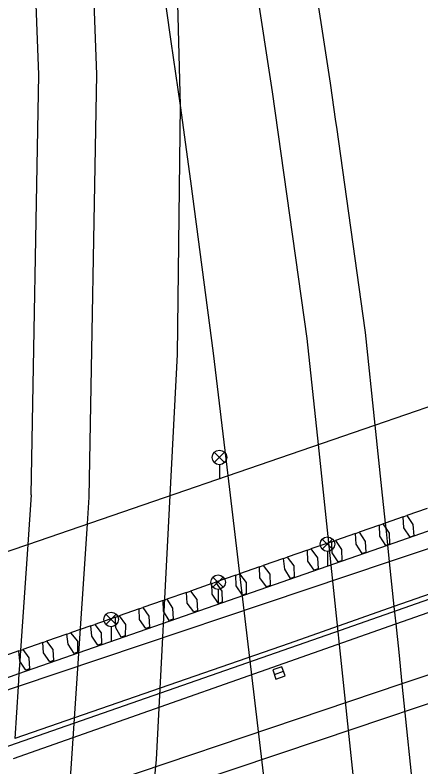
# Model space of a CAD drawing. Extents: x -596229 to -595156, y -1161237 to -1159376.
# Drawn here: x -595936.1 to -595915.16, y -1161168.04 to -1161129.28 of the extents above; entities that cross this region are included whole.
import ezdxf

# ---------------------------------------------------------------- set-up
doc = ezdxf.new("R2010")
doc.units = 0
for name, color, linetype in [('Level 27', 7, 'Continuous'), ('Level 33', 7, 'Continuous'), ('Specificka linie pasportu komunikaci', 7, 'Continuous'), ('TM - CD - osa koleji', 7, 'Continuous'), ('TM - chodniky - NP', 7, 'Continuous'), ('TM - chodniky - VP', 7, 'Continuous'), ('TM - komunikace - NP', 7, 'Continuous'), ('TM - letecke snimky - pomocna linie', 7, 'Continuous'), ('TM - MHD - osa koleji - shora neviditelna', 7, 'Continuous'), ('TM - rozhrani ploch obecne - NP', 7, 'Continuous'), ('TM - zabradli - VP', 7, 'Continuous')]:
    doc.layers.add(name, color=color, linetype=linetype)

msp = doc.modelspace()

# ---------------------------------------------------------------- linework, layer by layer
at = {"layer": 'Level 27'}
msp.add_line((-595922.727, -1161163.271), (-595922.253, -1161163.109), dxfattribs=at)
msp.add_lwpolyline([(-595922.646, -1161163.507), (-595922.173, -1161163.346), (-595922.334, -1161162.873), (-595922.807, -1161163.034)], close=True, dxfattribs=at)
at = {"layer": 'Level 33'}
for p, q in [((-595925.825, -1161152.35), (-595925.295, -1161151.82)), ((-595925.825, -1161151.82), (-595925.295, -1161152.35)), ((-595925.56, -1161152.46), (-595925.56, -1161153.21)), ((-595920.255, -1161156.82), (-595919.725, -1161156.29)), ((-595920.255, -1161156.29), (-595919.725, -1161156.82)), ((-595919.99, -1161156.93), (-595919.99, -1161157.68)), ((-595925.895, -1161158.78), (-595925.365, -1161158.25)), ((-595925.895, -1161158.25), (-595925.365, -1161158.78)), ((-595925.63, -1161158.89), (-595925.63, -1161159.64)), ((-595931.415, -1161160.7), (-595930.885, -1161160.17)), ((-595931.415, -1161160.17), (-595930.885, -1161160.7)), ((-595931.15, -1161160.81), (-595931.15, -1161161.56))]:
    msp.add_line(p, q, dxfattribs=at)
for centre in [(-595925.56, -1161152.085), (-595919.99, -1161156.555), (-595925.63, -1161158.515), (-595931.15, -1161160.435)]:
    msp.add_circle(centre, 0.375, dxfattribs=at)
at = {"layer": 'Specificka linie pasportu komunikaci'}
for points in [[(-595914.84, -1161154.71), (-595915.9, -1161155.08)], [(-595916.08, -1161155.15), (-595917.01, -1161155.47)], [(-595917.31, -1161155.58), (-595918.36, -1161155.94)], [(-595917.01, -1161155.47), (-595917.13, -1161155.51)], [(-595918.55, -1161156.01), (-595919.58, -1161156.37)], [(-595919.77, -1161156.43), (-595920.84, -1161156.8)], [(-595921.01, -1161156.86), (-595922.07, -1161157.23)], [(-595922.25, -1161157.3), (-595923.31, -1161157.66)], [(-595923.5, -1161157.73), (-595924.53, -1161158.09)], [(-595924.72, -1161158.15), (-595925.77, -1161158.52)], [(-595925.95, -1161158.59), (-595927.06, -1161158.97)], [(-595927.26, -1161159.04), (-595928.27, -1161159.39)], [(-595928.46, -1161159.46), (-595929.51, -1161159.82)], [(-595929.7, -1161159.89), (-595930.74, -1161160.25)], [(-595930.93, -1161160.32), (-595931.99, -1161160.69)], [(-595932.19, -1161160.76), (-595933.24, -1161161.13)], [(-595933.43, -1161161.19), (-595934.48, -1161161.56)], [(-595934.67, -1161161.62), (-595935.71, -1161161.99)], [(-595935.9, -1161162.05), (-595936.94, -1161162.41)], [(-595912.91, -1161162.67), (-595913.1, -1161162.74), (-595916.15, -1161163.76)], [(-595916.15, -1161163.76), (-595936.43, -1161170.6)]]:
    msp.add_lwpolyline(points, dxfattribs=at)
at = {"layer": 'TM - CD - osa koleji'}
for points in [[(-595927.57, -1161133.94), (-595927.96, -1161118.84), (-595928.04, -1161117.22), (-595928.65, -1161106.69), (-595930.21, -1161086.71)], [(-595920.45, -1161151.42), (-595921.03, -1161145.95), (-595922.82, -1161133.24), (-595926.94, -1161106.48), (-595930.21, -1161086.71)], [(-595927.57, -1161133.94), (-595928.05, -1161130.64), (-595929.63, -1161119.44), (-595929.92, -1161117.44), (-595930.97, -1161110.28), (-595934.1, -1161090.49)], [(-595932.37, -1161155.51), (-595932.28, -1161154.14), (-595931.88, -1161132.34), (-595932.7, -1161110.47), (-595934.1, -1161090.49)], [(-595928.1, -1161154.04), (-595927.72, -1161146.78), (-595927.57, -1161133.94)], [(-595925.11, -1161153.02), (-595925.86, -1161146.71), (-595927.04, -1161137.84), (-595927.57, -1161133.94)], [(-595917.53, -1161185.56), (-595918.37, -1161171.22), (-595920.45, -1161151.42)], [(-595921.85, -1161187.13), (-595922.4, -1161178.45), (-595923.23, -1161168.8), (-595925.11, -1161153.02)], [(-595931.4, -1161190.58), (-595930.22, -1161182.18), (-595928.81, -1161167.66), (-595928.1, -1161154.04)], [(-595935.87, -1161192.2), (-595935.14, -1161187.35), (-595933.48, -1161172.23), (-595932.37, -1161155.51)]]:
    msp.add_lwpolyline(points, dxfattribs=at)
at = {"layer": 'TM - chodniky - NP'}
for points in [[(-595912.68, -1161156.09), (-595916.8, -1161157.47)], [(-595916.8, -1161157.47), (-595935.94, -1161163.89)], [(-595935.94, -1161163.89), (-595937.88, -1161164.54)]]:
    msp.add_lwpolyline(points, dxfattribs=at)
at = {"layer": 'TM - chodniky - VP'}
for points in [[(-595912.76, -1161158.44), (-595916.56, -1161159.77)], [(-595916.56, -1161159.77), (-595921.97, -1161161.67), (-595936.12, -1161166.57)]]:
    msp.add_lwpolyline(points, dxfattribs=at)
at = {"layer": 'TM - komunikace - NP'}
for points in [[(-595916.46, -1161160.66), (-595912.79, -1161159.37)], [(-595936.18, -1161167.61), (-595916.46, -1161160.66)]]:
    msp.add_lwpolyline(points, dxfattribs=at)
at = {"layer": 'TM - letecke snimky - pomocna linie'}
for points in [[(-595935.28, -1161154.01), (-595934.88, -1161132.37), (-595935.7, -1161110.63), (-595937.07, -1161090.96), (-595937.08, -1161090.83), (-595937.12, -1161090.49), (-595939.22, -1161077.22), (-595939.35, -1161076.39), (-595939.84, -1161073.28), (-595940.17, -1161071.16), (-595940.39, -1161069.81), (-595943.41, -1161053.91), (-595953.2, -1161016.05), (-595958.91, -1160998.02), (-595966.66, -1160975.62), (-595989.01, -1160911.5)], [(-595937.84, -1161032.84), (-595935.68, -1161041.99), (-595933.35, -1161051.82), (-595930.79, -1161064.98), (-595930.53, -1161066.51), (-595929.81, -1161070.84), (-595927.25, -1161086.21), (-595927.21, -1161086.48), (-595925.17, -1161098.79), (-595925.11, -1161099.16), (-595923.98, -1161106.01), (-595919.85, -1161132.8), (-595919.58, -1161134.76), (-595919.53, -1161135.06), (-595918.06, -1161145.53), (-595918.05, -1161145.64), (-595917.54, -1161150.42)], [(-595917.54, -1161150.42), (-595917.2, -1161153.71)], [(-595917.2, -1161153.71), (-595917.01, -1161155.47)], [(-595935.28, -1161154.01), (-595935.45, -1161156.57)], [(-595917.01, -1161155.47), (-595916.98, -1161155.73)], [(-595916.98, -1161155.73), (-595916.89, -1161156.59)], [(-595935.45, -1161156.57), (-595935.82, -1161162.03)], [(-595916.89, -1161156.59), (-595916.89, -1161156.61)], [(-595916.89, -1161156.61), (-595916.82, -1161157.27), (-595916.8, -1161157.47)], [(-595916.8, -1161157.47), (-595916.56, -1161159.77)], [(-595916.56, -1161159.77), (-595916.46, -1161160.66)], [(-595916.46, -1161160.66), (-595916.31, -1161162.13), (-595916.15, -1161163.76)], [(-595935.82, -1161162.03), (-595935.86, -1161162.58)], [(-595935.86, -1161162.58), (-595935.9, -1161163.23)], [(-595935.9, -1161163.23), (-595935.94, -1161163.89)], [(-595935.94, -1161163.89), (-595936.12, -1161166.57)], [(-595916.15, -1161163.76), (-595915.49, -1161170.22)]]:
    msp.add_lwpolyline(points, dxfattribs=at)
at = {"layer": 'TM - MHD - osa koleji - shora neviditelna'}
msp.add_lwpolyline([(-595912.09, -1161163.88), (-595920.37, -1161166.66), (-595936.03, -1161171.91), (-595939.65, -1161173.13)], dxfattribs=at)
at = {"layer": 'TM - rozhrani ploch obecne - NP'}
for points in [[(-595917.54, -1161150.42), (-595912.75, -1161148.78)], [(-595935.45, -1161156.57), (-595917.54, -1161150.42)], [(-595916.08, -1161155.15), (-595915.9, -1161155.08)], [(-595915.9, -1161155.08), (-595915.58, -1161155.55), (-595915.53, -1161156.12), (-595915.73, -1161156.19), (-595916.05, -1161155.72), (-595916.08, -1161155.15)], [(-595917.31, -1161155.58), (-595917.13, -1161155.51)], [(-595916.89, -1161156.59), (-595916.98, -1161156.62), (-595917.28, -1161156.14), (-595917.31, -1161155.58)], [(-595917.13, -1161155.51), (-595916.98, -1161155.73)], [(-595916.98, -1161155.73), (-595916.81, -1161155.98), (-595916.78, -1161156.55), (-595916.89, -1161156.59)], [(-595916.89, -1161156.61), (-595914.49, -1161155.77)], [(-595918.36, -1161155.94), (-595918.04, -1161156.41), (-595918.01, -1161156.98), (-595918.19, -1161157.04), (-595918.5, -1161156.56), (-595918.55, -1161156.01)], [(-595918.55, -1161156.01), (-595918.36, -1161155.94)], [(-595937.94, -1161157.42), (-595935.45, -1161156.57)], [(-595919.58, -1161156.37), (-595919.26, -1161156.83), (-595919.24, -1161157.41), (-595919.43, -1161157.47), (-595919.75, -1161157), (-595919.77, -1161156.43)], [(-595919.77, -1161156.43), (-595919.58, -1161156.37)], [(-595935.9, -1161163.23), (-595916.89, -1161156.61)], [(-595920.84, -1161156.8), (-595920.5, -1161157.26), (-595920.47, -1161157.83), (-595920.67, -1161157.9), (-595921, -1161157.43), (-595921.01, -1161156.86)], [(-595921.01, -1161156.86), (-595920.84, -1161156.8)], [(-595922.25, -1161157.3), (-595922.07, -1161157.23)], [(-595922.07, -1161157.23), (-595921.73, -1161157.68), (-595921.7, -1161158.26), (-595921.89, -1161158.32), (-595922.19, -1161157.84), (-595922.25, -1161157.3)], [(-595923.5, -1161157.73), (-595923.31, -1161157.66)], [(-595923.31, -1161157.66), (-595922.96, -1161158.11), (-595922.95, -1161158.69), (-595923.14, -1161158.75), (-595923.48, -1161158.29), (-595923.5, -1161157.73)], [(-595924.53, -1161158.09), (-595924.19, -1161158.53), (-595924.18, -1161159.11), (-595924.37, -1161159.18), (-595924.69, -1161158.71), (-595924.72, -1161158.15)], [(-595924.72, -1161158.15), (-595924.53, -1161158.09)], [(-595925.77, -1161158.52), (-595925.44, -1161158.97), (-595925.42, -1161159.55), (-595925.61, -1161159.61), (-595925.94, -1161159.14), (-595925.95, -1161158.59)], [(-595925.95, -1161158.59), (-595925.77, -1161158.52)], [(-595927.06, -1161158.97), (-595926.72, -1161159.41), (-595926.7, -1161159.99), (-595926.89, -1161160.05), (-595927.22, -1161159.59), (-595927.26, -1161159.04)], [(-595927.26, -1161159.04), (-595927.06, -1161158.97)], [(-595928.27, -1161159.39), (-595927.98, -1161159.85), (-595927.95, -1161160.42), (-595928.15, -1161160.49), (-595928.44, -1161160.01), (-595928.46, -1161159.46)], [(-595928.46, -1161159.46), (-595928.27, -1161159.39)], [(-595929.51, -1161159.82), (-595929.2, -1161160.27), (-595929.16, -1161160.84), (-595929.36, -1161160.91), (-595929.68, -1161160.44), (-595929.7, -1161159.89)], [(-595929.7, -1161159.89), (-595929.51, -1161159.82)], [(-595930.74, -1161160.25), (-595930.41, -1161160.69), (-595930.42, -1161161.28), (-595930.63, -1161161.35), (-595930.91, -1161160.86), (-595930.93, -1161160.32)], [(-595930.93, -1161160.32), (-595930.74, -1161160.25)], [(-595932.19, -1161160.76), (-595931.99, -1161160.69)], [(-595931.99, -1161160.69), (-595931.66, -1161161.12), (-595931.64, -1161161.7), (-595931.83, -1161161.76), (-595932.15, -1161161.29), (-595932.19, -1161160.76)], [(-595933.43, -1161161.19), (-595933.24, -1161161.13)], [(-595933.24, -1161161.13), (-595932.89, -1161161.55), (-595932.88, -1161162.13), (-595933.06, -1161162.19), (-595933.36, -1161161.71), (-595933.43, -1161161.19)], [(-595934.67, -1161161.62), (-595934.48, -1161161.56)], [(-595934.48, -1161161.56), (-595934.16, -1161161.99), (-595934.12, -1161162.56), (-595934.31, -1161162.62), (-595934.64, -1161162.16), (-595934.67, -1161161.62)], [(-595935.71, -1161161.99), (-595935.39, -1161162.41), (-595935.36, -1161162.99), (-595935.55, -1161163.05), (-595935.86, -1161162.58)], [(-595935.82, -1161162.03), (-595935.71, -1161161.99)], [(-595935.9, -1161162.05), (-595935.82, -1161162.03)], [(-595935.86, -1161162.58), (-595935.9, -1161162.05)], [(-595938.07, -1161163.99), (-595935.9, -1161163.23)]]:
    msp.add_lwpolyline(points, dxfattribs=at)
at = {"layer": 'TM - zabradli - VP'}
msp.add_lwpolyline([(-595912.77, -1161158.71), (-595919.68, -1161161.12), (-595938.67, -1161167.74)], dxfattribs=at)

doc.saveas('drawing.dxf')
